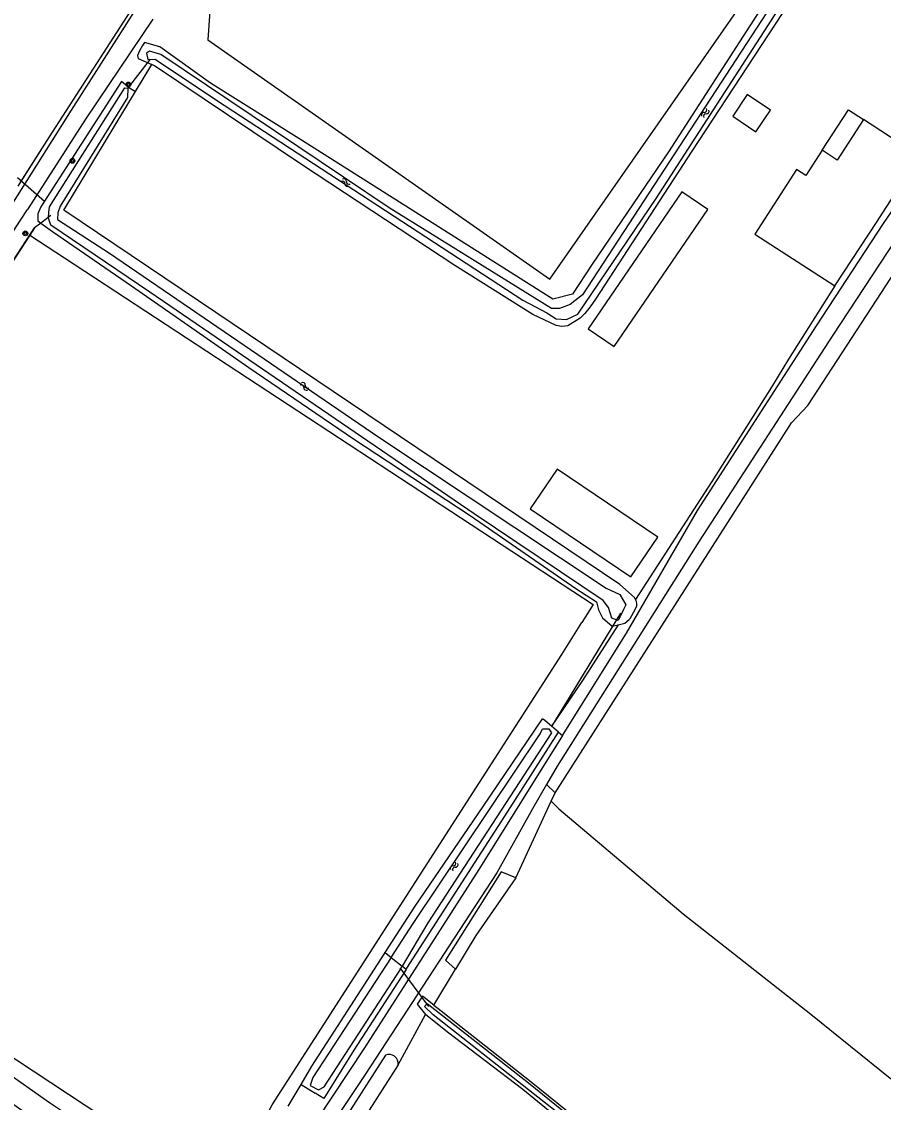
# Model space of a CAD drawing. Extents: x 132994 to 136000, y 393499 to 395512.
# Drawn here: x 135510.6 to 135656, y 393987.2 to 394169.4 of the extents above; entities that cross this region are included whole.
import ezdxf

# ---------------------------------------------------------------- set-up
doc = ezdxf.new("R2010")
doc.units = 0
for name, color, linetype in [('gg-afsc-hekwerk', 7, 'Continuous'), ('gg-afsc-muur', 7, 'Continuous'), ('gg-bbg-bijgebouw', 7, 'Continuous'), ('gg-bbg-gedigitaliseerde bijgebouw', 7, 'Continuous'), ('gg-bbg-luifel en loopbrug', 7, 'Continuous'), ('gg-knt-bronhoudergrens', 7, 'Continuous'), ('gg-knt-onverhard', 7, 'Continuous'), ('gg-kntw-bovenkant insteek waterloop', 7, 'Continuous'), ('gg-kwrk-duiker nz buis', 7, 'Continuous'), ('gt-symb-boom', 7, 'Continuous'), ('gt-symb-watersymbool', 7, 'Continuous'), ('gx-grn-maaiveld', 7, 'Continuous')]:
    doc.layers.add(name, color=color, linetype=linetype)

# ---------------------------------------------------------------- blocks, each defined once
blk = doc.blocks.new('gt0-BOOM')
at = {"layer": 'gt-symb-boom'}
for radius in [0.4, 0.2]:
    blk.add_circle((0, 0), radius, dxfattribs=at)
blk = doc.blocks.new('gt0-WA')
at = {"layer": 'gt-symb-watersymbool'}
for centre, start, end in [((-0.32, 0.02), 28.0725, 151.9275), ((0.43, 0.42), 208.0725, 331.9275), ((-0.32, -0.43), 28.0725, 151.9275), ((0.43, -0.03), 208.0725, 331.9275)]:
    blk.add_arc(centre, 0.425, start, end, dxfattribs=at)

msp = doc.modelspace()

# ---------------------------------------------------------------- linework, layer by layer
at = {"layer": 'gg-afsc-hekwerk'}
for p, q in [((135529.84, 394157.64), (135532.59, 394162.2)), ((135517.75, 394137.64), (135529.84, 394157.64)), ((135528.54, 394158.43), (135529.84, 394157.64)), ((135515.58, 394136.77), (135513.86, 394135.47)), ((135513.86, 394135.47), (135512.82, 394134.68))]:
    msp.add_line(p, q, dxfattribs=at)
for points in [[(135510.05, 394141.7), (135515.32, 394150.03), (135529.58, 394172.05)], [(135448.33, 394034), (135466.98, 394064.18), (135484.91, 394091.81), (135512.82, 394134.68)]]:
    msp.add_lwpolyline(points, dxfattribs=at)
at = {"layer": 'gg-afsc-muur'}
msp.add_line((135647.78, 394124.91), (135640, 394112.5), dxfattribs=at)
msp.add_line((135647.78, 394124.91), (135640, 394112.5), dxfattribs=at)
at = {"layer": 'gg-bbg-bijgebouw'}
msp.add_line((135662.05, 394146.77), (135652.6, 394152.91), dxfattribs=at)
for points in [[(135652.6, 394152.91), (135648.17, 394146.1), (135645.64, 394147.74)], [(135645.64, 394147.74), (135642.9, 394143.49), (135641.34, 394144.49), (135634.32, 394133.57), (135647.78, 394124.91)], [(135647.78, 394124.91), (135654.95, 394135.74), (135655.84, 394137.12), (135662.05, 394146.77)], [(135600.93, 394093.99), (135596.41, 394087.3), (135613.4, 394075.82), (135617.92, 394082.52), (135600.93, 394093.99)]]:
    msp.add_lwpolyline(points, dxfattribs=at)
at = {"layer": 'gg-bbg-gedigitaliseerde bijgebouw'}
msp.add_lwpolyline([(135636.93, 394154.49), (135633.02, 394157.13), (135630.57, 394153.51), (135634.48, 394150.86), (135636.93, 394154.49)], dxfattribs=at)
at = {"layer": 'gg-bbg-luifel en loopbrug'}
for points in [[(135645.64, 394147.74), (135650.07, 394154.56), (135652.6, 394152.91)], [(135621.99, 394140.73), (135606.18, 394117.62), (135610.55, 394114.63), (135626.36, 394137.74), (135621.99, 394140.73)]]:
    msp.add_lwpolyline(points, dxfattribs=at)
at = {"layer": 'gg-knt-bronhoudergrens'}
msp.add_line((135601.76, 394062.69), (135605.14, 394068.12), dxfattribs=at)
at = {"layer": 'gg-knt-onverhard'}
for points in [[(135443.12, 394037.15), (135458.76, 394059.37), (135470.83, 394077.18), (135507.36, 394135.98), (135519.03, 394154.51), (135530.05, 394171.77)], [(135532.78, 394169.84), (135521.41, 394152.97), (135511.6, 394137.73)], [(135445.43, 394035.27), (135461.15, 394057.73), (135473.17, 394075.6), (135483.47, 394091.5), (135496.09, 394111.97), (135509.62, 394134.64), (135511.6, 394137.73)]]:
    msp.add_lwpolyline(points, dxfattribs=at)
at = {"layer": 'gg-kntw-bovenkant insteek waterloop'}
for p, q in [((135513.86, 394135.47), (135515.82, 394134.03)), ((135614.17, 394072.01), (135614.02, 394072.35)), ((135598.9, 394051.56), (135598.51, 394051.89)), ((135600, 394050.61), (135598.9, 394051.56))]:
    msp.add_line(p, q, dxfattribs=at)
for points in [[(135646, 394181.67), (135623.65, 394147.59), (135607.44, 394122.62), (135606.54, 394121.35), (135605.6, 394120.24), (135604.81, 394119.41), (135602.73, 394118.16), (135601.75, 394118.02), (135600.77, 394118.18), (135596.87, 394120.04), (135583.72, 394128.33), (135558.02, 394145.23), (135533.05, 394161.98), (135532.59, 394162.2)], [(135528.54, 394158.43), (135527.46, 394159.35), (135513.89, 394138.19), (135513.37, 394137), (135513.37, 394135.83), (135513.86, 394135.47)], [(135497.44, 394000), (135498.12, 393999.53), (135499.63, 393998.19), (135515.36, 393987.18), (135532.37, 393975.84), (135538.18, 393972.31), (135540.94, 393970.39), (135541.73, 393969.68), (135541.73, 393968.62), (135541.25, 393967.19), (135540.26, 393965.98), (135538.46, 393966.8), (135512.27, 393984.71), (135490.71, 394000)]]:
    msp.add_lwpolyline(points, dxfattribs=at)
at = {"layer": 'gg-kwrk-duiker nz buis'}
for p, q in [((135532.34, 394163.11), (135528.42, 394158.1)), ((135509.94, 394143.17), (135514.47, 394139.17)), ((135600.03, 394050.59), (135611.71, 394069.69)), ((135574.41, 394009.87), (135579.27, 394003.36))]:
    msp.add_line(p, q, dxfattribs=at)
at = {"layer": 'gx-grn-maaiveld'}
for p, q in [((135512.82, 394134.68), (135512.02, 394133.44)), ((135640, 394112.5), (135637.13, 394107.8)), ((135601.16, 394049.63), (135600, 394050.61)), ((135601.16, 394049.63), (135601.86, 394049.04)), ((135600.61, 394039.38), (135599.15, 394040.8)), ((135599.96, 394037.97), (135600.61, 394039.38)), ((135593.97, 394025.04), (135599.96, 394037.97)), ((135563.88, 394000), (135571.77, 394012.21)), ((135571.77, 394012.21), (135571.92, 394012.45)), ((135571.92, 394012.45), (135572.96, 394011.62)), ((135572.96, 394011.62), (135574.82, 394010.14)), ((135575.47, 394009.62), (135574.82, 394010.14)), ((135575.59, 394009.81), (135575.47, 394009.62)), ((135580.18, 394003.58), (135583.82, 394009.65)), ((135580.18, 394003.58), (135581.37, 394002.64)), ((135574.12, 393993.52), (135578.75, 394001.99)), ((135574.12, 393993.52), (135552.88, 393960.27)), ((135555.57, 393986.54), (135557.79, 393990.23)), ((135557.79, 393990.23), (135560.13, 393988.76))]:
    msp.add_line(p, q, dxfattribs=at)
for points in [[(135583.82, 394223.49), (135570.1, 394219.4), (135543.31, 394180.47), (135542.57, 394173.65), (135542.05, 394166.36), (135599.7, 394126.01), (135639.66, 394183.28), (135612.59, 394205.79), (135583.82, 394223.49)], [(135642.02, 394184.75), (135642.75, 394182.85), (135641.41, 394181.16), (135619.73, 394147.49), (135606.87, 394128.51), (135603.57, 394123.5), (135600.23, 394122.64), (135557.83, 394149.44), (135542.48, 394159.04), (135533.97, 394165.19), (135531.37, 394165.89), (135531.03, 394165.39), (135530.53, 394164.51), (135530.18, 394163.73), (135530.27, 394163.24), (135532.59, 394162.2)], [(135644.08, 394183.16), (135644.07, 394182.97), (135605.25, 394123.37), (135603.15, 394121.73), (135601.34, 394121.06), (135600.02, 394121.06), (135572.6, 394138.01), (135534.1, 394163.91), (135532.18, 394164.44), (135531.7, 394164.14), (135531.94, 394163.06), (135533.18, 394163.1), (135543.49, 394156.17), (135595.18, 394122.48), (135599.22, 394120.31), (135600.79, 394119.34), (135602.52, 394119.18), (135604.42, 394120.13), (135617.67, 394139.62), (135641.34, 394176.24), (135645.21, 394182.28)], [(135510.4, 394142.25), (135515.32, 394150.03), (135529.58, 394172.05)], [(135601.86, 394049.04), (135612.65, 394066.32), (135624.65, 394086.98), (135644.71, 394118.14), (135655.98, 394135.37), (135669.7, 394155.43), (135670.2, 394156.01), (135675.91, 394163.75), (135677.89, 394168.36)], [(135679.79, 394164.71), (135678.74, 394163.94), (135668.59, 394148.71), (135647.44, 394116.58), (135624.89, 394081.83), (135600.93, 394043.9), (135599.15, 394040.8)], [(135612.16, 394070.28), (135611.25, 394068.47), (135610.17, 394068.87), (135609.6, 394070.62), (135608.71, 394071.83), (135586.96, 394086.45), (135532.28, 394123.83), (135515.56, 394135.14), (135515.18, 394136.29), (135515.2, 394137.25), (135515.32, 394138.23), (135528.05, 394158.27), (135528.56, 394158.2), (135528.47, 394156.64), (135517.15, 394138.33), (135516.75, 394137.17), (135516.71, 394136.06), (135525.46, 394130.41), (135570.87, 394099.39), (135609.21, 394073.92), (135611.52, 394072.82), (135612.54, 394071.1), (135612.16, 394070.28)], [(135614.02, 394072.35), (135611.55, 394074.52), (135517.75, 394137.64)], [(135515.82, 394134.03), (135529.16, 394124.91), (135548.96, 394111.11), (135566.58, 394099.1), (135586.29, 394086.13), (135604.1, 394073.82), (135607.59, 394071.61), (135607.91, 394070.24), (135608.59, 394068.89), (135610.25, 394067.49), (135611.23, 394067.71)], [(135512.02, 394133.44), (135484.91, 394091.81), (135478.82, 394082.42)], [(135512.02, 394133.44), (135517.85, 394129.62), (135607.02, 394071.14), (135605.14, 394068.12)], [(135600.61, 394039.38), (135640.46, 394101.79), (135643.25, 394104.72), (135658.1, 394127.49)], [(135637.13, 394107.8), (135627.03, 394091.88), (135614.17, 394072.01)], [(135611.23, 394067.71), (135612.35, 394068), (135613.11, 394068.61), (135613.25, 394068.81), (135614.12, 394070.28), (135614.42, 394070.91), (135614.42, 394071.3), (135614.33, 394071.64), (135614.17, 394072.01)], [(135611.23, 394067.71), (135605.23, 394058.35), (135600, 394050.61)], [(135451.16, 394033.01), (135544.84, 393971.23), (135552.91, 393986.79), (135601.76, 394062.69)], [(135571.92, 394012.45), (135576.98, 394020.29), (135588.49, 394037.07), (135598.51, 394051.89)], [(135572.96, 394011.62), (135576.69, 394017.36), (135598.09, 394049.33), (135598.49, 394050.18), (135599.54, 394050.18)], [(135599.54, 394050.18), (135600, 394049.53), (135579.12, 394017.49), (135574.82, 394010.14)], [(135601.86, 394049.04), (135587.74, 394026.44), (135570.79, 394000), (135568.48, 393996.4), (135555, 393976.1), (135547.25, 393963.49), (135537.12, 393947.96), (135526.3, 393932.39), (135525.2, 393930.91)], [(135575.59, 394009.81), (135592.65, 394036.24), (135601.16, 394049.63)], [(135599.15, 394040.8), (135596.78, 394036.68), (135590.78, 394025.92), (135573.87, 394000), (135568.58, 393991.89), (135557.15, 393974.73), (135549.4, 393962.12), (135539.24, 393946.54), (135531.84, 393935.9)], [(135599.96, 394037.97), (135601.21, 394036.67), (135622.23, 394018.98), (135643.76, 394002.09), (135657.14, 393991.29), (135659.7, 393988.84)], [(135593.97, 394025.04), (135591.53, 394026.08), (135582.13, 394011.16), (135583.82, 394009.65)], [(135593.97, 394025.04), (135587.22, 394015.32), (135583.82, 394009.65)], [(135572.96, 394011.62), (135559.76, 393991.36), (135559.3, 393990.05), (135560.68, 393989.33), (135561.66, 393989.79), (135574.57, 394009.72), (135574.82, 394010.14)], [(135575.47, 394009.62), (135569.26, 394000), (135566.66, 393995.98), (135561.59, 393987.84), (135560.13, 393988.76)], [(135580.18, 394003.58), (135578.26, 394005.1), (135577.34, 394003.76), (135578.75, 394001.99)], [(135731.55, 393878.55), (135727.59, 393881.55), (135713.59, 393892.72), (135674.1, 393925.81), (135646.07, 393948.95), (135602.71, 393984.14), (135580.03, 394001.93), (135578.56, 394003.37), (135579.05, 394003.89), (135596.14, 393990.49), (135631.26, 393962.02), (135677.02, 393925.16), (135715.03, 393893.38), (135728.24, 393882.58), (135731.47, 393880.14)], [(135581.37, 394002.64), (135584.7, 394000), (135596.27, 393990.87), (135651.87, 393946.01), (135688.7, 393916.01), (135720.22, 393890.07), (135723.36, 393887.59)], [(135730.64, 393877.68), (135727.95, 393879.94), (135679.67, 393919.74), (135667.8, 393929.94), (135595.17, 393989.36), (135582.44, 393999.02), (135578.75, 394001.99)], [(135557.79, 393990.23), (135559.57, 393993.32), (135563.88, 394000)], [(135572, 393995.15), (135564.67, 393983.76), (135550.56, 393961.4), (135552.88, 393960.27)]]:
    msp.add_lwpolyline(points, dxfattribs=at)
msp.add_arc((135572.62, 393993.76), 1.52, 350.8714, 113.9653, dxfattribs=at)

# ---------------------------------------------------------------- block references
at = {"layer": 'gt-symb-boom'}
for p in [(135528.64, 394158.85), (135519.21, 394145.96), (135511.26, 394133.72)]:
    msp.add_blockref('gt0-BOOM', p, dxfattribs=at)
at = {"layer": 'gt-symb-watersymbool'}
for p, rotation in [((135625.89, 394153.97), 56.57996880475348), ((135565.24, 394142.31), -33.00706175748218), ((135558.3, 394107.96), -34.27826657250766), ((135583.55, 394026.92), 55.547516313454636)]:
    msp.add_blockref('gt0-WA', p, dxfattribs=dict(at, rotation=rotation))

doc.saveas('drawing.dxf')
